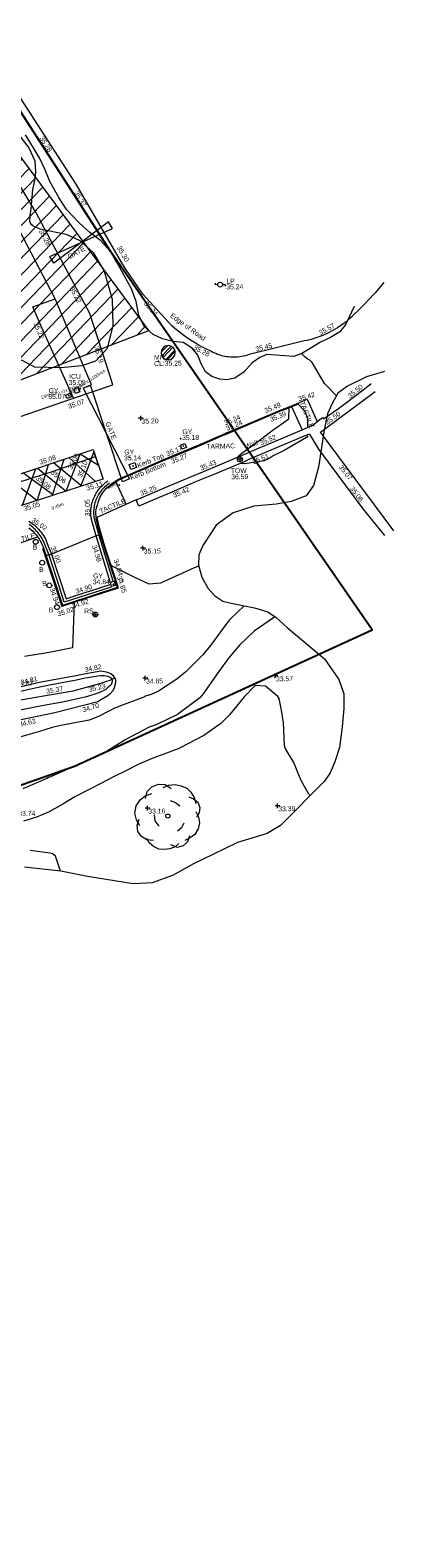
# Model space of a CAD drawing. Header units: millimetres. Extents: x -290717 to 520720, y -88450 to 287762.
# Tile 381 of 381: x 425196 to 453175, y 166065 to 282025. Entities that reach past the tile are written whole.
import ezdxf

# ---------------------------------------------------------------- set-up
doc = ezdxf.new("R2010")
doc.units = ezdxf.units.MM
for name, pattern in [('IMPORT-HIDDEN2 _3_', [4762.5, 3175, -1587.5]), ('IMPORT-UG_ELEC_QLB2 _2_', [2500, 1500, -300, 0, -50, 150, -300, 0, -200]), ('IMPORT-UG_ELEC_STREET LIGHTING_QLB2 _2_', [2700, 1500, -300, 0, -250, 150, -300, 0, -200])]:
    doc.linetypes.add(name, pattern=pattern)
for name, color, linetype, lineweight, true_color in [('00_TOPO_FURN_BOLLARD', 7, 'Continuous', 9, 0x666666), ('00_TOPO_FURN_LAMP_POST', 7, 'Continuous', 9, 0x666666), ('00_TOPO_FURN_SIGN', 7, 'Continuous', 9, 0x666666), ('00_TOPO_SERV_MH', 7, 'Continuous', 9, 0x666666), ('00_TOPO_TOP_OF_WALL', 7, 'Continuous', 9, 0x666666), ('00_TOPO_TREE', 7, 'Continuous', 9, 0x666666), ('00_UAV_CONCRETE', 9, 'Continuous', 9, 0x808080), ('00_UAV_FENCE_2D', 7, 'Continuous', 9, 0x264c2f), ('00_UAV_FOOTPATH', 7, 'Continuous', 9, 0xa50000), ('00_UAV_FURN_BOLLARD', 7, 'Continuous', 9, 0xff9f7f), ('00_UAV_FURN_LAMP_POST', 7, 'Continuous', 9, 0xa50000), ('00_UAV_FURN_SIGN', 6, 'Continuous', 9, 0xff00ff), ('00_UAV_GATE', 7, 'Continuous', 9, 0xa50000), ('00_UAV_KERB_BOTTOM', 1, 'Continuous', 9, 0xff0000), ('00_UAV_KERB_TOP', 7, 'Continuous', 9, 0xa500a5), ('00_UAV_LEVEL_SPOT', 7, 'Continuous', 9, 0x666666), ('00_UAV_ROAD_MARKING_YELLOW_CONTINUOUS', 40, 'Continuous', 9, 0xffbf00), ('00_UAV_SERV_GULLY', 7, 'Continuous', 9, 0x5252a5), ('00_UAV_SERV_IC', 5, 'Continuous', 9, 0x0000ff), ('00_UAV_SLOPE_BOTTOM', 30, 'Continuous', 9, 0xff7f00), ('00_UAV_SLOPE_TOP', 40, 'Continuous', 9, 0xffbf00), ('00_UAV_TOP_OF_WALL', 7, 'Continuous', 9, 0x666666), ('00_UAV_TREE_LINE', 7, 'Continuous', 9, 0x52a552), ('00_UAV_WALL', 7, 'Continuous', 9, 0x7c00a5), ('01_DTM_CONTOUR_MJR', 7, 'Continuous', 9, 0x7f3f00), ('01_DTM_CONTOUR_MNR', 7, 'Continuous', 9, 0xa5a552), ('12333-PUM-2D-U-0001-C01 - Rev2_REVIT IMPORT_dwg', 7, 'Continuous', 9, 0x767676), ('PUM-CHAMBER EXTENTS', 6, 'IMPORT-HIDDEN2 _3_', 9, 0xff00ff), ('PUM-ELECTRIC-MH', 1, 'Continuous', 9, 0xff0000), ('PUM-ELECTRIC-QLB2', 1, 'IMPORT-UG_ELEC_QLB2 _2_', 9, 0xff0000), ('PUM-SURVEY BOUNDARY_EXTENT', 190, 'Continuous', 25, 0x7f00ff), ('PUM-UNABLE TO SURVEY', 190, 'Continuous', 9, 0x7f00ff)]:
    doc.layers.add(name, color=color, linetype=linetype, lineweight=lineweight, true_color=true_color)
for name, color, linetype, lineweight in [('00_UAV_ROAD_EDGE', 7, 'Continuous', 9), ('00_UAV_SURFACE', 7, 'Continuous', 9), ('00_UAV_SURVEY_TEXT', 7, 'Continuous', 9), ('GEN-TEXT', 7, 'Continuous', 9)]:
    doc.layers.add(name, color=color, linetype=linetype, lineweight=lineweight)
doc.styles.add('Arial_1', font='arial.ttf', dxfattribs={"height": 250})
doc.styles.add('Swis721 Lt BT_2', font='swissl.ttf', dxfattribs={"height": 375})

# ---------------------------------------------------------------- blocks, each defined once
blk = doc.blocks.new('12333-PUM-2D-U-0001-C01 - Rev2_REVIT IMPORT_dwg_CONIFEROUS_TREE-2077251-Site Location Plan Existing')
at = {"layer": '00_TOPO_TREE', "color": 254, "true_color": 0xcccccc, "flags": 128}
for points in [[(-1889, 1546), (-1718, 2118), (-1317, 2519), (-744, 2748), (-172, 2691), (344, 2347)], [(-344, 2462), (115, 2634), (687, 2691), (1202, 2576), (1660, 2347), (2004, 2004), (2290, 1546), (2405, 1031)], [(-2405, -802), (-2691, -286), (-2805, 286), (-2691, 916), (-2347, 1431), (-1889, 1775), (-1317, 1947)], [(229, 1317), (687, 1145), (1031, 859)], [(1832, 1603), (2233, 1431), (2576, 1145), (2748, 687), (2691, 229), (2462, -172)], [(-744, -859), (-1088, -401), (-1145, 115)], [(2405, 344), (2634, -115), (2691, -630), (2576, -1145), (2290, -1603), (1889, -1889), (1431, -2118)], [(-1260, -2061), (-1832, -2004), (-2290, -1718), (-2576, -1260), (-2634, -744), (-2462, -229)], [(1374, -630), (1145, -1031), (802, -1317)], [(916, -2347), (573, -2634), (115, -2805), (-344, -2863), (-802, -2805), (-1260, -2576), (-1603, -2290), (-1832, -1889)], [(1832, -1718), (1660, -2233), (1260, -2576), (744, -2691), (229, -2462)]]:
    blk.add_lwpolyline(points, dxfattribs=at)
at = {"layer": '00_TOPO_TREE', "color": 254, "true_color": 0xcccccc}
blk.add_circle((0, 0), 177, dxfattribs=at)
blk = doc.blocks.new('12333-PUM-2D-U-0001-C01 - Rev2_REVIT IMPORT_dwg_MSL_Bollard_2-2077239-Site Location Plan Existing')
at = {"layer": '00_TOPO_FURN_BOLLARD', "color": 254, "true_color": 0xcccccc}
blk.add_circle((0, 0), 62.5, dxfattribs=at)
blk = doc.blocks.new('12333-PUM-2D-U-0001-C01 - Rev2_REVIT IMPORT_dwg_MSL_Lamp_Post_SYM-2077240-Site Location Plan Existing')
at = {"layer": '00_TOPO_FURN_LAMP_POST', "color": 254, "true_color": 0xcccccc, "flags": 128}
for points in [[(-500, 0), (-1000, 0), (-1000, 317)], [(500, 0), (1000, 0), (1000, -317)]]:
    blk.add_lwpolyline(points, dxfattribs=at)
at = {"layer": '00_TOPO_FURN_LAMP_POST', "color": 254, "true_color": 0xcccccc}
blk.add_circle((0, 0), 500, dxfattribs=at)
blk = doc.blocks.new('12333-PUM-2D-U-0001-C01 - Rev2_REVIT IMPORT_dwg_MSL_RoadSign_SYM-2077242-Site Location Plan Existing')
at = {"layer": '00_TOPO_FURN_SIGN', "color": 254, "true_color": 0xcccccc}
for p, q in [((-500, 0), (500, 0)), ((0, -500), (0, 500))]:
    blk.add_line(p, q, dxfattribs=at)
blk.add_circle((0, 0), 500, dxfattribs=at)
blk = doc.blocks.new('12333-PUM-2D-U-0001-C01 - Rev2_REVIT IMPORT_dwg__U56-2077586-Site Location Plan Existing')
at = {"layer": '00_UAV_GATE', "color": 9, "true_color": 0xe1aaaa, "flags": 128}
blk.add_lwpolyline([(279, 111), (-279, -111), (-2601, 7347), (-3159, 7125)], close=True, dxfattribs=at)
blk = doc.blocks.new('12333-PUM-2D-U-0001-C01 - Rev2_REVIT IMPORT_dwg__U57-2077587-Site Location Plan Existing')
at = {"layer": '00_UAV_GATE', "color": 9, "true_color": 0xe1aaaa, "flags": 128}
blk.add_lwpolyline([(148, -261), (-148, 261), (4706, 2321), (4410, 2843)], close=True, dxfattribs=at)
blk = doc.blocks.new('12333-PUM-2D-U-0001-C01 - Rev2_REVIT IMPORT_dwg_TOW-2077249-Site Location Plan Existing')
at = {"layer": '00_TOPO_TOP_OF_WALL', "color": 254, "true_color": 0xcccccc, "flags": 128}
for points in [[(0, 525), (0, 0), (-525, 0)], [(525, 0), (0, 0), (0, -525)]]:
    blk.add_lwpolyline(points, dxfattribs=at)
at = {"layer": '00_TOPO_TOP_OF_WALL', "color": 254, "true_color": 0xcccccc}
blk.add_circle((0, 0), 525, dxfattribs=at)
blk = doc.blocks.new('12333-PUM-2D-U-0001-C01 - Rev2_REVIT IMPORT_dwg_UAV-2077255-Site Location Plan Existing')
at = {"layer": '00_UAV_LEVEL_SPOT', "color": 254, "true_color": 0xcccccc, "flags": 128}
for points in [[(0, -500), (0, 0), (-500, 0)], [(500, 0), (0, 0), (0, 500)]]:
    blk.add_lwpolyline(points, dxfattribs=at)
blk = doc.blocks.new('12333-PUM-2D-U-0001-C01 - Rev2_REVIT IMPORT_dwg_MGS62954_T2_Galway_ITM_3d_Rev1-2077680-Site Location Plan Existing')
at = {"layer": '00_UAV_CONCRETE', "color": 254, "true_color": 0xcccccc, "flags": 128}
blk.add_lwpolyline([(534334852, 725801621), (534333238, 725805410), (534332891, 725806217), (534332441, 725807263), (534331846, 725808708), (534333573, 725809276)], dxfattribs=at)
at = {"layer": '00_UAV_FENCE_2D', "color": 254, "true_color": 0xcccccc, "flags": 128}
blk.add_lwpolyline([(534335902, 725802482), (534336262, 725802637), (534333573, 725809276), (534330897, 725814649), (534322036, 725829922), (534321934, 725830159)], dxfattribs=at)
at = {"layer": '00_UAV_FOOTPATH', "color": 254, "true_color": 0xcccccc}
blk.add_line((534339545, 725793730), (534336436, 725792393), dxfattribs=at)
at = {"layer": '00_UAV_FOOTPATH', "color": 254, "true_color": 0xcccccc, "flags": 128}
blk.add_lwpolyline([(534324714, 725786748), (534326766, 725787187), (534327742, 725787495), (534328706, 725789106), (534329345, 725790175), (534331914, 725791007)], dxfattribs=at)
at = {"layer": '00_UAV_KERB_BOTTOM', "color": 254, "true_color": 0xcccccc, "flags": 128}
for points in [[(534337317, 725794700), (534337499, 725794864), (534337690, 725795016), (534337791, 725795089), (534337996, 725795222), (534338200, 725795338), (534340527, 725796297), (534341812, 725796827), (534342126, 725796957), (534344563, 725797905), (534346233, 725798609), (534346449, 725798695), (534348080, 725799349), (534350686, 725800407), (534351087, 725800556), (534351991, 725800895)], [(534332339, 725790150), (534333116, 725787683), (534333718, 725785718), (534334058, 725785824), (534336179, 725786483), (534337980, 725787024), (534337714, 725787880), (534337058, 725789998), (534336605, 725791600), (534336436, 725792393)]]:
    blk.add_lwpolyline(points, dxfattribs=at)
at = {"layer": '00_UAV_KERB_TOP', "color": 254, "true_color": 0xcccccc, "flags": 128}
for points in [[(534337364, 725794648), (534337544, 725794810), (534337733, 725794960), (534337831, 725795031), (534338033, 725795162), (534338231, 725795275), (534340554, 725796232), (534341861, 725796772), (534342152, 725796892), (534344590, 725797840), (534346260, 725798544), (534346498, 725798639), (534348106, 725799284), (534350712, 725800341), (534351136, 725800500), (534352016, 725800829)], [(534332272, 725790129), (534333049, 725787662), (534333671, 725785630), (534333945, 725785716), (534336199, 725786416), (534338067, 725786977), (534337864, 725787633), (534337125, 725790018), (534336673, 725791617), (534336502, 725792421)]]:
    blk.add_lwpolyline(points, dxfattribs=at)
at = {"layer": '00_UAV_ROAD_EDGE', "color": 254, "true_color": 0xcccccc, "flags": 128}
for points in [[(534320481, 725797021), (534324346, 725798165), (534325266, 725798471), (534329821, 725799989), (534330010, 725800050), (534334765, 725801593), (534334852, 725801621), (534337897, 725802590), (534337403, 725804229), (534336228, 725808126), (534335803, 725808953), (534333519, 725813400), (534332197, 725815972), (534331154, 725817803), (534328754, 725822016), (534328674, 725822141), (534325986, 725826353), (534323790, 725829794), (534323548, 725830131)], [(534358875, 725810109), (534358195, 725809330), (534358099, 725809226), (534357382, 725808480), (534356635, 725807765), (534356562, 725807699), (534356334, 725807486), (534356096, 725807283), (534355850, 725807090), (534355597, 725806908), (534355336, 725806737), (534355254, 725806688), (534355068, 725806576), (534354793, 725806427), (534354513, 725806290), (534354227, 725806164), (534354108, 725806116), (534353815, 725806007), (534353517, 725805911), (534353217, 725805828), (534352912, 725805757), (534352676, 725805711), (534350507, 725805214), (534350503, 725805213), (534348414, 725804745), (534348274, 725804700), (534348132, 725804661), (534347989, 725804628), (534347844, 725804601), (534347699, 725804581), (534347552, 725804566), (534347406, 725804557), (534347259, 725804555), (534347130, 725804558), (534346983, 725804567), (534346837, 725804582), (534346691, 725804604), (534346547, 725804631), (534346404, 725804665), (534346262, 725804704), (534346122, 725804749), (534345985, 725804801), (534345849, 725804857), (534345716, 725804920), (534345649, 725804955), (534345586, 725804988), (534345490, 725805043), (534345038, 725805270), (534344596, 725805516), (534344354, 725805662), (534343929, 725805936), (534343516, 725806228), (534343116, 725806537), (534342729, 725806862), (534342509, 725807060), (534341715, 725807966), (534340339, 725809538), (534339017, 725811497), (534338751, 725811975), (534336317, 725816343), (534335352, 725818076), (534333761, 725820635), (534331216, 725824732)], [(534351991, 725800895), (534352830, 725801226), (534353569, 725799490)], [(534337317, 725794700), (534337209, 725794601), (534337107, 725794496), (534337011, 725794385), (534336924, 725794269), (534336844, 725794146), (534336771, 725794019), (534336717, 725793912), (534336587, 725793575), (534336520, 725793373), (534336424, 725793025), (534336419, 725793004), (534336406, 725792904), (534336399, 725792804), (534336398, 725792704), (534336400, 725792650), (534336409, 725792550), (534336424, 725792451), (534336436, 725792393)], [(534331239, 725791712), (534331394, 725791586), (534331540, 725791450), (534331678, 725791305), (534331807, 725791152), (534331926, 725790991), (534332003, 725790874), (534332104, 725790701), (534332193, 725790522), (534332272, 725790339), (534332339, 725790150)]]:
    blk.add_lwpolyline(points, dxfattribs=at)
at = {"layer": '00_UAV_ROAD_MARKING_YELLOW_CONTINUOUS', "color": 254, "true_color": 0xcccccc}
for p, q in [((534330797, 725793463), (534331859, 725796256)), ((534334017, 725796933), (534333081, 725794160)), ((534335313, 725794904), (534333237, 725796688)), ((534336428, 725795181), (534334415, 725797058)), ((534333113, 725794253), (534330862, 725795944))]:
    blk.add_line(p, q, dxfattribs=at)
at = {"layer": '00_UAV_ROAD_MARKING_YELLOW_CONTINUOUS', "color": 254, "true_color": 0xcccccc, "flags": 128}
blk.add_lwpolyline([(534329061, 725795379), (534333831, 725796875), (534336300, 725797648), (534337017, 725795361), (534337001, 725795357), (534332219, 725793897), (534329762, 725793147)], close=True, dxfattribs=at)
for points in [[(534331980, 725796295), (534334178, 725794495), (534334963, 725796507), (534335284, 725797330), (534336683, 725796426), (534336351, 725797486), (534335851, 725796243), (534335284, 725794833)], [(534329224, 725794859), (534333133, 725796026), (534334008, 725796310), (534336469, 725797107)], [(534329719, 725795586), (534331923, 725793807), (534332424, 725795272), (534332614, 725795861), (534332840, 725796564)], [(534337440, 725787459), (534336410, 725791007), (534336079, 725792266), (534336069, 725792305), (534336053, 725792426), (534336042, 725792548), (534336036, 725792670), (534336035, 725792792), (534336040, 725792913), (534336049, 725793035), (534336064, 725793156), (534336081, 725793262), (534336105, 725793382), (534336134, 725793500), (534336168, 725793618), (534336207, 725793733), (534336250, 725793847), (534336299, 725793959), (534336352, 725794069), (534336409, 725794176), (534336471, 725794281), (534336538, 725794384), (534336608, 725794483), (534336683, 725794580), (534336762, 725794673), (534336844, 725794763), (534336931, 725794849), (534337020, 725794931), (534337113, 725795010), (534337210, 725795085), (534337309, 725795156), (534337396, 725795212)], [(534337510, 725795038), (534337427, 725794984), (534337334, 725794918), (534337245, 725794849), (534337158, 725794775), (534337075, 725794699), (534336995, 725794619), (534336918, 725794535), (534336845, 725794449), (534336776, 725794359), (534336710, 725794267), (534336648, 725794172), (534336591, 725794074), (534336537, 725793974), (534336488, 725793872), (534336443, 725793769), (534336403, 725793663), (534336367, 725793555), (534336335, 725793447), (534336308, 725793337), (534336286, 725793225), (534336270, 725793127), (534336256, 725793015), (534336248, 725792902), (534336243, 725792788), (534336244, 725792675), (534336250, 725792562), (534336260, 725792449), (534336273, 725792346), (534336610, 725791063), (534336760, 725790549), (534337640, 725787517)], [(534331264, 725792225), (534331389, 725792139), (534331510, 725792048), (534331627, 725791952), (534331740, 725791851), (534331786, 725791808), (534331892, 725791701), (534331994, 725791589), (534332092, 725791473), (534332184, 725791353), (534332271, 725791229), (534332354, 725791102), (534332430, 725790972), (534332501, 725790838), (534332567, 725790701), (534332695, 725790367), (534332964, 725789662), (534334012, 725786203), (534334615, 725786386), (534337436, 725787237)], [(534337496, 725787038), (534333873, 725785944), (534333521, 725787106), (534332767, 725789595), (534332375, 725790619), (534332316, 725790744), (534332249, 725790870), (534332176, 725790993), (534332099, 725791113), (534332017, 725791229), (534331930, 725791342), (534331838, 725791452), (534331742, 725791557), (534331640, 725791659), (534331625, 725791673), (534331599, 725791698), (534331491, 725791794), (534331381, 725791885), (534331267, 725791970)]]:
    blk.add_lwpolyline(points, dxfattribs=at)
at = {"layer": '00_UAV_SERV_GULLY', "color": 254, "true_color": 0xcccccc, "flags": 128}
for points in [[(534334236, 725801873), (534334593, 725802008), (534334695, 725801738), (534334338, 725801603)], [(534343012, 725797867), (534343354, 725797995), (534343469, 725797689), (534343127, 725797561)], [(534339047, 725796447), (534339473, 725796590), (534339601, 725796209), (534339175, 725796066)], [(534337742, 725787488), (534337819, 725787169), (534337533, 725787100), (534337456, 725787419)]]:
    blk.add_lwpolyline(points, close=True, dxfattribs=at)
at = {"layer": '00_UAV_SERV_IC', "color": 254, "true_color": 0xcccccc, "flags": 128}
blk.add_lwpolyline([(534335352, 725802096), (534335008, 725801979), (534334893, 725802317), (534335237, 725802434)], close=True, dxfattribs=at)
at = {"layer": '00_UAV_SLOPE_BOTTOM', "color": 254, "true_color": 0xcccccc, "flags": 128}
blk.add_lwpolyline([(534330239, 725779473), (534331826, 725779831), (534334811, 725780316), (534335154, 725780377), (534336595, 725780631), (534337008, 725780548), (534337356, 725780402), (534337513, 725780260), (534337694, 725779923), (534337690, 725779670), (534337600, 725779295), (534337479, 725779062), (534337266, 725778842), (534337102, 725778685), (534336486, 725778339), (534336313, 725778241), (534332995, 725777453), (534331629, 725777192), (534327897, 725776479)], dxfattribs=at)
at = {"layer": '00_UAV_SLOPE_TOP', "color": 254, "true_color": 0xcccccc, "flags": 128}
blk.add_lwpolyline([(534307979, 725781754), (534308811, 725781365), (534309542, 725781094), (534312523, 725779950), (534312538, 725779944), (534314577, 725779296), (534317332, 725778591), (534317760, 725778481), (534320558, 725777836), (534321980, 725777705), (534322238, 725777689), (534322784, 725777654), (534323700, 725777639), (534324679, 725777730), (534326973, 725777951), (534327219, 725777991), (534330952, 725778600), (534332156, 725778777), (534334433, 725779112), (534336509, 725779642), (534337026, 725779809), (534337221, 725779871), (534337637, 725780029)], dxfattribs=at)
at = {"layer": '00_UAV_SURFACE', "color": 254, "true_color": 0xcccccc}
for p, q in [((534351621, 725800681), (534352398, 725798882)), ((534337998, 725795140), (534338751, 725793388))]:
    blk.add_line(p, q, dxfattribs=at)
at = {"layer": '00_UAV_TREE_LINE', "color": 254, "true_color": 0xcccccc, "flags": 128}
for points in [[(534334506, 725814257), (534335549, 725813750), (534336551, 725812796), (534337371, 725811352), (534337961, 725809193), (534337970, 725807153), (534337511, 725805398), (534336595, 725804446), (534335539, 725804107), (534333941, 725803970), (534331924, 725804063), (534330918, 725804619)], [(534324949, 725830107), (534325673, 725828629), (534326626, 725827175), (534327218, 725826291), (534327595, 725825746), (534328240, 725825000), (534329197, 725823989), (534330716, 725822318), (534331748, 725820934), (534332210, 725819926), (534332231, 725819057), (534332148, 725818407), (534331970, 725817715), (534331817, 725816239), (534331728, 725815696), (534331702, 725815302), (534331774, 725815115), (534331972, 725814928), (534332490, 725814698), (534334506, 725814257)], [(534356569, 725808303), (534355895, 725806952), (534355422, 725806379), (534354704, 725805945), (534353929, 725805609), (534353113, 725805117), (534352527, 725804771), (534351851, 725804524), (534349780, 725804732), (534349232, 725804510), (534348641, 725804101), (534348004, 725803410), (534347285, 725802945), (534346679, 725802821), (534346146, 725802881), (534345527, 725803105), (534345043, 725803478), (534344730, 725804095), (534344483, 725804771), (534344039, 725805300), (534343369, 725805746), (534342586, 725805852), (534341777, 725806055), (534341071, 725806409), (534340381, 725807046), (534339987, 725807919), (534339792, 725808971), (534339468, 725809966), (534338468, 725811851), (534337922, 725812827), (534337151, 725813721), (534336333, 725814334), (534335553, 725815071), (534334570, 725816134), (534333992, 725817080), (534333334, 725818315), (534332945, 725819283), (534332580, 725820091), (534332121, 725820937), (534331514, 725821948)], [(534358798, 725803257), (534357407, 725802870), (534355942, 725802179), (534355199, 725801641), (534354733, 725800876), (534354361, 725800086), (534354073, 725798694), (534353872, 725797490), (534353615, 725795980), (534353191, 725794576), (534352627, 725793796), (534351447, 725793379), (534350300, 725793210), (534348576, 725793074), (534346986, 725792582), (534345663, 725791671), (534344601, 725790129), (534344279, 725789416), (534344238, 725788607), (534344495, 725787699), (534344955, 725786810), (534345457, 725786232), (534346071, 725785811), (534346695, 725785646), (534348493, 725785268), (534349524, 725784943), (534350152, 725784498), (534350992, 725783713), (534353819, 725781235), (534354875, 725779641), (534355238, 725778513), (534355234, 725777386), (534355086, 725775990), (534354832, 725774400), (534354464, 725773299), (534354081, 725772462), (534353651, 725771842), (534350191, 725768475), (534349162, 725767899), (534346873, 725767238), (534344959, 725766357), (534343449, 725765655), (534341836, 725764793), (534340245, 725764251), (534338780, 725764189), (534335295, 725764834), (534333233, 725765270), (534330459, 725765627)]]:
    blk.add_lwpolyline(points, dxfattribs=at)
at = {"layer": '00_UAV_WALL', "color": 254, "true_color": 0xcccccc, "flags": 128}
for points in [[(534353569, 725799490), (534353972, 725799807), (534354063, 725799705), (534355214, 725800483), (534356818, 725801637), (534357603, 725802232), (534357757, 725802350)], [(534359315, 725790983), (534356419, 725795031), (534353809, 725798678), (534354212, 725798967), (534358074, 725801740)], [(534352952, 725798551), (534352589, 725798405), (534349788, 725797283), (534348313, 725796685), (534347885, 725796511), (534345681, 725795627), (534344005, 725794967), (534343670, 725794832), (534342279, 725794272), (534340647, 725793604), (534339725, 725793241), (534339545, 725793730), (534339749, 725793808), (534340457, 725794082), (534342085, 725794748), (534343815, 725795445), (534344385, 725795669), (534345491, 725796105), (534347693, 725796988), (534349026, 725797528), (534349596, 725797760), (534352398, 725798882), (534353231, 725799217), (534353569, 725799490)], [(534352952, 725798551), (534353633, 725797373), (534355734, 725794428), (534356951, 725792722), (534358591, 725790639)]]:
    blk.add_lwpolyline(points, dxfattribs=at)
at = {"layer": '01_DTM_CONTOUR_MJR', "color": 254, "true_color": 0xcccccc, "flags": 128}
for points in [[(534344256, 725788540), (534343919, 725788420), (534342430, 725787774), (534341297, 725787287), (534340430, 725787226), (534339325, 725787745), (534337540, 725788690), (534337337, 725789264), (534337084, 725790008), (534336780, 725790960), (534336610, 725791060), (534336410, 725791010), (534332960, 725789660), (534332770, 725789590), (534332510, 725789600), (534333074, 725787667), (534333259, 725787056), (534333703, 725785688), (534334620, 725785930), (534334430, 725782420), (534332776, 725782115), (534332345, 725782053), (534330748, 725781832)], [(534329234, 725778921), (534331518, 725779394), (534332631, 725779608), (534334701, 725779973), (534335377, 725780093), (534336560, 725780253), (534336845, 725780250), (534337117, 725780202), (534337288, 725780128), (534337360, 725780058), (534337430, 725779950), (534337446, 725779894), (534337442, 725779775), (534337393, 725779610), (534337335, 725779510), (534337089, 725779294), (534336944, 725779184), (534336835, 725779117), (534336407, 725778920), (534335450, 725778638), (534333721, 725778293), (534332000, 725778008), (534329420, 725777536)]]:
    blk.add_lwpolyline(points, dxfattribs=at)
at = {"layer": '01_DTM_CONTOUR_MNR', "color": 254, "true_color": 0xcccccc, "flags": 128}
for points in [[(534355077, 725801439), (534354181, 725802427), (534353247, 725804055), (534353084, 725804229), (534352885, 725804339), (534352722, 725804466), (534352459, 725804746)], [(534347384, 725796864), (534347610, 725797077), (534347722, 725797163), (534349175, 725798194), (534350067, 725798846), (534351395, 725799748), (534351434, 725800610), (534351559, 725800662), (534351662, 725800704), (534352014, 725800843), (534352111, 725800875), (534352623, 725800308), (534352817, 725799770), (534352820, 725799052)], [(534352823, 725798411), (534352711, 725798289), (534350991, 725797308), (534350131, 725796911), (534349902, 725796779), (534349446, 725796556), (534347934, 725796340), (534347570, 725796380), (534347568, 725796384)], [(534347690, 725785437), (534346600, 725784420), (534346430, 725784229), (534345072, 725782420), (534344430, 725781681), (534343126, 725780420), (534342430, 725779868), (534340994, 725778984), (534340430, 725778726), (534340001, 725778616), (534339918, 725778579), (534339865, 725778543), (534337917, 725777846), (534337774, 725777789), (534337655, 725777743), (534337150, 725777519), (534336346, 725777109), (534335616, 725776830), (534333453, 725776475), (534332783, 725776330), (534331798, 725776039), (534329257, 725775375)], [(534350066, 725784559), (534349852, 725784420), (534348430, 725783452), (534347314, 725782420), (534346430, 725781414), (534345656, 725780420), (534344430, 725778713), (534344170, 725778420), (534342430, 725777152), (534340814, 725776420), (534340430, 725776300), (534340229, 725776219), (534338430, 725775297), (534336908, 725774420), (534336430, 725774168), (534335972, 725773962), (534334430, 725773327), (534332527, 725772517), (534332430, 725772480), (534332290, 725772420), (534330430, 725771651)], [(534352517, 725770739), (534352430, 725770845), (534351872, 725771862), (534351666, 725772420), (534351313, 725773303), (534350664, 725774420), (534350613, 725774603), (534350563, 725776420), (534350551, 725776541), (534350430, 725777360), (534350268, 725778258), (534350176, 725778420), (534349232, 725779222), (534348430, 725779278), (534347576, 725778420), (534346430, 725777065), (534345742, 725776420), (534344430, 725775516), (534342600, 725774590), (534342430, 725774519), (534342142, 725774420), (534340430, 725773816), (534339393, 725773383), (534338430, 725772932), (534337380, 725772420), (534336430, 725771950), (534335530, 725771520), (534334430, 725770960), (534333479, 725770420), (534332430, 725769857), (534331454, 725769444), (534330430, 725769162)], [(534333223, 725765272), (534332851, 725766420), (534332634, 725766624), (534332430, 725766673), (534330903, 725766893)]]:
    blk.add_lwpolyline(points, dxfattribs=at)
for name, p in [('12333-PUM-2D-U-0001-C01 - Rev2_REVIT IMPORT_dwg__U57-2077587-Site Location Plan Existing', (534333384, 725812286)), ('12333-PUM-2D-U-0001-C01 - Rev2_REVIT IMPORT_dwg__U56-2077586-Site Location Plan Existing', (534338782, 725795246))]:
    blk.add_blockref(name, p)
for name, p, xscale, yscale, zscale in [('12333-PUM-2D-U-0001-C01 - Rev2_REVIT IMPORT_dwg_MSL_Lamp_Post_SYM-2077240-Site Location Plan Existing', (534346293, 725810160), 0.375, 0.375, 0.375), ('12333-PUM-2D-U-0001-C01 - Rev2_REVIT IMPORT_dwg_UAV-2077255-Site Location Plan Existing', (534340000, 725800000), 0.375, 0.375, 0.375), ('12333-PUM-2D-U-0001-C01 - Rev2_REVIT IMPORT_dwg_TOW-2077249-Site Location Plan Existing', (534347575, 725796707), 0.375, 0.375, 0.375), ('12333-PUM-2D-U-0001-C01 - Rev2_REVIT IMPORT_dwg_MSL_Bollard_2-2077239-Site Location Plan Existing', (534331753, 725790624), 3, 3, 3), ('12333-PUM-2D-U-0001-C01 - Rev2_REVIT IMPORT_dwg_MSL_Bollard_2-2077239-Site Location Plan Existing', (534332222, 725789010), 3, 3, 3), ('12333-PUM-2D-U-0001-C01 - Rev2_REVIT IMPORT_dwg_UAV-2077255-Site Location Plan Existing', (534340000, 725790000), 0.375, 0.375, 0.375), ('12333-PUM-2D-U-0001-C01 - Rev2_REVIT IMPORT_dwg_MSL_Bollard_2-2077239-Site Location Plan Existing', (534332739, 725787259), 3, 3, 3), ('12333-PUM-2D-U-0001-C01 - Rev2_REVIT IMPORT_dwg_MSL_Bollard_2-2077239-Site Location Plan Existing', (534333302, 725785569), 3, 3, 3), ('12333-PUM-2D-U-0001-C01 - Rev2_REVIT IMPORT_dwg_MSL_RoadSign_SYM-2077242-Site Location Plan Existing', (534336244, 725784957), 0.375, 0.375, 0.375), ('12333-PUM-2D-U-0001-C01 - Rev2_REVIT IMPORT_dwg_UAV-2077255-Site Location Plan Existing', (534340000, 725780000), 0.375, 0.375, 0.375), ('12333-PUM-2D-U-0001-C01 - Rev2_REVIT IMPORT_dwg_UAV-2077255-Site Location Plan Existing', (534350000, 725780000), 0.375, 0.375, 0.375), ('12333-PUM-2D-U-0001-C01 - Rev2_REVIT IMPORT_dwg_CONIFEROUS_TREE-2077251-Site Location Plan Existing', (534341545, 725769360), 0.9, 0.9, 0.9), ('12333-PUM-2D-U-0001-C01 - Rev2_REVIT IMPORT_dwg_UAV-2077255-Site Location Plan Existing', (534340000, 725770000), 0.375, 0.375, 0.375), ('12333-PUM-2D-U-0001-C01 - Rev2_REVIT IMPORT_dwg_UAV-2077255-Site Location Plan Existing', (534350000, 725770000), 0.375, 0.375, 0.375)]:
    blk.add_blockref(name, p, dxfattribs=dict(xscale=xscale, yscale=yscale, zscale=zscale))
at = {"layer": '00_TOPO_SERV_MH', "char_height": 375, "attachment_point": 1, "line_spacing_factor": 1.005062, "style": 'Swis721 Lt BT_2'}
for s, insert, width in [('CL:35.25', (534341099, 725804366), 2440.93), ('MH', (534341099, 725804839), 949.78)]:
    blk.add_mtext(s, dxfattribs=dict(at, insert=insert, width=width))
at = {"layer": '00_UAV_CONCRETE', "color": 251, "true_color": 0x666666, "insert": (534332200, 725807547), "char_height": 375, "width": 1495.9, "attachment_point": 1, "rotation": 293.30095, "line_spacing_factor": 1.005062, "style": 'Swis721 Lt BT_2'}
blk.add_mtext('35.22', dxfattribs=at)
at = {"layer": '00_UAV_FURN_BOLLARD', "color": 251, "true_color": 0x666666, "char_height": 375, "width": 398.91, "attachment_point": 1, "line_spacing_factor": 1.005062, "style": 'Swis721 Lt BT_2'}
for insert in [(534331520, 725790406), (534331979, 725788683), (534332204, 725787609), (534332664, 725785552)]:
    blk.add_mtext('B', dxfattribs=dict(at, insert=insert))
at = {"layer": '00_UAV_FURN_LAMP_POST', "color": 251, "true_color": 0x666666, "char_height": 375, "attachment_point": 1, "line_spacing_factor": 1.005062, "style": 'Swis721 Lt BT_2'}
for s, insert, width in [('35.24', (534346752, 725810155), 1495.9), ('LP', (534346774, 725810605), 707.59)]:
    blk.add_mtext(s, dxfattribs=dict(at, insert=insert, width=width))
at = {"layer": '00_UAV_FURN_SIGN', "color": 251, "true_color": 0x666666, "insert": (534335391, 725785424), "char_height": 375, "width": 783.57, "attachment_point": 1, "line_spacing_factor": 1.005062, "style": 'Swis721 Lt BT_2'}
blk.add_mtext('RS', dxfattribs=at)
at = {"layer": '00_UAV_GATE', "color": 251, "true_color": 0x666666, "char_height": 375, "width": 1567.14, "attachment_point": 1, "line_spacing_factor": 1.005062, "style": 'Swis721 Lt BT_2'}
for insert, rotation in [((534334557, 725812650), 27.87056), ((534337622, 725799810), 290.42884)]:
    blk.add_mtext('GATE', dxfattribs=dict(at, insert=insert, rotation=rotation))
at = {"layer": '00_UAV_KERB_BOTTOM', "color": 251, "true_color": 0x666666, "char_height": 375, "attachment_point": 1, "line_spacing_factor": 1.005062, "style": 'Swis721 Lt BT_2'}
for s, insert, width, rotation in [('35.24', (534346496, 725799248), 1495.9, 21.83349), ('35.39', (534349873, 725799870), 1495.9, 21.87633), ('35.17', (534341862, 725797380), 1495.9, 21.65466), ('Kerb Bottom', (534339051, 725795587), 3414.46, 21.18302), ('34.85', (534338313, 725787917), 1495.9, 287.22449), ('34.92', (534334417, 725785802), 1495.9, 17.26782)]:
    blk.add_mtext(s, dxfattribs=dict(at, insert=insert, width=width, rotation=rotation))
at = {"layer": '00_UAV_KERB_TOP', "color": 251, "true_color": 0x666666, "char_height": 375, "attachment_point": 1, "line_spacing_factor": 1.005062, "style": 'Swis721 Lt BT_2'}
for s, insert, width, rotation in [('35.49', (534349477, 725800558), 1495.9, 21.86783), ('35.34', (534346357, 725799661), 1495.9, 21.83349), ('35.27', (534342229, 725796787), 1495.9, 21.62563), ('Kerb Top', (534339616, 725796509), 2493.17, 21.18302), ('34.94', (534338065, 725789223), 1495.9, 287.22449), ('35.02', (534333282, 725785213), 1495.9, 17.26782)]:
    blk.add_mtext(s, dxfattribs=dict(at, insert=insert, width=width, rotation=rotation))
at = {"layer": '00_UAV_LEVEL_SPOT', "char_height": 375, "width": 1495.9, "attachment_point": 1, "line_spacing_factor": 1.005062, "style": 'Swis721 Lt BT_2'}
for s, insert in [('35.20', (534340052, 725799949)), ('35.15', (534340052, 725789949)), ('34.87', (534330052, 725779949)), ('34.85', (534340052, 725779949)), ('33.57', (534350052, 725779949)), ('33.74', (534330052, 725769949)), ('33.16', (534340052, 725769949)), ('33.39', (534350052, 725769949))]:
    blk.add_mtext(s, dxfattribs=dict(at, insert=insert))
at = {"layer": '00_UAV_ROAD_EDGE', "color": 251, "true_color": 0x666666, "char_height": 375, "attachment_point": 1, "line_spacing_factor": 1.005062, "style": 'Swis721 Lt BT_2'}
for s, insert, width, rotation in [('35.28', (534332879, 725821849), 1495.9, 301.85289), ('35.37', (534335494, 725817597), 1495.9, 299.12426), ('35.28', (534332738, 725814681), 1495.9, 297.19251), ('35.30', (534338712, 725813322), 1495.9, 299.12426), ('35.22', (534335024, 725810232), 1495.9, 297.19251), ('35.24', (534340646, 725809022), 1495.9, 311.20883), ('Edge of Road', (534342587, 725808069), 3746.88, 322.87747), ('35.57', (534353761, 725806462), 1495.9, 27.52223), ('35.19', (534336867, 725805629), 1495.9, 286.77387), ('35.28', (534344275, 725805558), 1495.9, 332.14724), ('35.45', (534348882, 725805323), 1495.9, 12.62882), ('35.07', (534334380, 725801162), 1495.9, 17.69658), ('35.42', (534352101, 725801438), 1495.9, 15.35277)]:
    blk.add_mtext(s, dxfattribs=dict(at, insert=insert, width=width, rotation=rotation))
at = {"layer": '00_UAV_ROAD_MARKING_YELLOW_CONTINUOUS', "color": 251, "true_color": 0x666666, "char_height": 375, "width": 1495.9, "attachment_point": 1, "line_spacing_factor": 1.005062, "style": 'Swis721 Lt BT_2'}
for s, insert, rotation in [('35.08', (534332102, 725796900), 17.40313), ('35.09', (534334294, 725796270), 61.16373), ('35.06', (534333213, 725796156), 321.37606), ('35.10', (534335032, 725795623), 68.10349), ('35.08', (534332058, 725795742), 319.3029), ('35.11', (534335682, 725794840), 16.97204), ('35.05', (534330823, 725793357), 16.97204), ('35.05', (534335584, 725792517), 89.92273), ('35.02', (534331645, 725792511), 324.83102), ('35.00', (534333245, 725790301), 289.91639), ('34.98', (534336442, 725790341), 286.18825), ('34.94', (534333133, 725787098), 286.85564), ('34.90', (534334711, 725786932), 16.80358)]:
    blk.add_mtext(s, dxfattribs=dict(at, insert=insert, rotation=rotation))
at = {"layer": '00_UAV_SERV_GULLY', "color": 251, "true_color": 0x666666, "char_height": 375, "attachment_point": 1, "line_spacing_factor": 1.005062, "style": 'Swis721 Lt BT_2'}
for s, insert, width in [('35.07', (534332915, 725801967), 1495.9), ('GY', (534332945, 725802424), 821.56), ('35.18', (534343156, 725798627), 1495.9), ('GY', (534343186, 725799084), 821.56), ('GY', (534338688, 725797596), 821.56), ('35.14', (534338658, 725797139), 1495.9), ('GY', (534336120, 725788114), 821.56), ('34.84', (534336090, 725787657), 1495.9)]:
    blk.add_mtext(s, dxfattribs=dict(at, insert=insert, width=width))
at = {"layer": '00_UAV_SERV_IC', "color": 251, "true_color": 0x666666, "char_height": 375, "attachment_point": 1, "line_spacing_factor": 1.005062, "style": 'Swis721 Lt BT_2'}
for s, insert, width in [('35.09', (534334506, 725803016), 1495.9), ('ICU', (534334551, 725803487), 1021.01)]:
    blk.add_mtext(s, dxfattribs=dict(at, insert=insert, width=width))
at = {"layer": '00_UAV_SLOPE_BOTTOM', "color": 251, "true_color": 0x666666, "char_height": 375, "width": 1495.9, "attachment_point": 1, "line_spacing_factor": 1.005062, "style": 'Swis721 Lt BT_2'}
for s, insert, rotation in [('34.82', (534335315, 725780908), 10.01348), ('34.81', (534330374, 725780011), 12.72228), ('34.70', (534335080, 725777808), 16.52372), ('34.63', (534330183, 725776805), 10.81631)]:
    blk.add_mtext(s, dxfattribs=dict(at, insert=insert, rotation=rotation))
at = {"layer": '00_UAV_SLOPE_TOP', "color": 251, "true_color": 0x666666, "char_height": 375, "width": 1495.9, "attachment_point": 1, "line_spacing_factor": 1.005062, "style": 'Swis721 Lt BT_2'}
for s, insert, rotation in [('35.37', (534332331, 725779304), 8.36731), ('35.23', (534335594, 725779370), 12.85781)]:
    blk.add_mtext(s, dxfattribs=dict(at, insert=insert, rotation=rotation))
at = {"layer": '00_UAV_SURVEY_TEXT', "color": 251, "true_color": 0x666666, "char_height": 375, "width": 2341.21, "attachment_point": 1, "line_spacing_factor": 1.005062, "style": 'Swis721 Lt BT_2'}
for insert, rotation in [((534352594, 725801112), 290.45088), ((534336652, 725793049), 22.45343), ((534329578, 725790768), 14.65987)]:
    blk.add_mtext('TACTILE', dxfattribs=dict(at, insert=insert, rotation=rotation))
at = {"layer": '00_UAV_SURVEY_TEXT', "color": 251, "true_color": 0x666666, "insert": (534345002, 725797925), "char_height": 375, "width": 2450.43, "attachment_point": 1, "line_spacing_factor": 1.005062, "style": 'Swis721 Lt BT_2'}
blk.add_mtext('TARMAC', dxfattribs=at)
at = {"layer": '00_UAV_TOP_OF_WALL', "char_height": 375, "attachment_point": 1, "line_spacing_factor": 1.005062, "style": 'Swis721 Lt BT_2'}
for s, insert, width in [('TOW', (534346855, 725796011), 1343.94), ('36.59', (534346877, 725795547), 1495.9)]:
    blk.add_mtext(s, dxfattribs=dict(at, insert=insert, width=width))
at = {"layer": '00_UAV_WALL', "color": 251, "true_color": 0x666666, "char_height": 375, "attachment_point": 1, "line_spacing_factor": 1.005062, "style": 'Swis721 Lt BT_2'}
for s, insert, width, rotation in [('35.50', (534355905, 725801523), 1495.9, 38.12213), ('35.50', (534354127, 725799515), 1495.9, 35.67595), ('35.52', (534349072, 725798081), 1495.9, 21.98538), ('Wall', (534347925, 725797832), 1130.24, 19.25944), ('35.43', (534344436, 725796222), 1495.9, 21.49426), ('35.51', (534348489, 725796626), 1495.9, 21.95714), ('35.07', (534355459, 725796185), 1495.9, 305.58484), ('35.25', (534339801, 725794361), 1495.9, 21.37822), ('35.42', (534342325, 725794173), 1495.9, 21.94402), ('35.06', (534356283, 725794512), 1495.9, 305.50387)]:
    blk.add_mtext(s, dxfattribs=dict(at, insert=insert, width=width, rotation=rotation))
blk = doc.blocks.new('12333-PUM-2D-U-0001-C01 - Rev2_REVIT IMPORT_dwg-1620468-Site Location Plan Existing')
at = {"layer": 'PUM-CHAMBER EXTENTS', "true_color": 0xfff4d4}
h = blk.add_hatch(dxfattribs=at)
h.set_pattern_fill('FP_14', style=0, pattern_type=2)
h.set_pattern_definition([(45, (-533641079.65, -725615854.36), (-618.7184335, 618.7184335), [])])
h.paths.add_polyline_path([(548820, 143596), (598555, 155705), (665880, 173781), (683591, 180380), (684126, 185227), (699647, 190873), (682988, 214268), (606098, 215610), (611595, 198838), (620809, 194893), (622810, 181730), (546425, 167970), (546576, 166438), (546752, 166438), (546743, 165904), (546629, 165899), (546696, 165219), (546866, 165219), (546857, 164685), (546748, 164685), (546816, 163992), (546981, 164000), (547019, 163466), (546868, 163460), (546935, 162780), (547057, 162780), (547057, 162323), (546980, 162323), (547055, 161558), (547133, 161561), (547171, 161104), (547100, 161101), (547167, 160418), (547286, 160418), (547286, 159885), (547220, 159885), (547287, 159204), (547400, 159199), (547362, 158666), (547340, 158666), (547527, 156762), (547552, 156761), (547555, 156471), (547639, 155619), (547667, 155618), (547669, 155311), (547744, 154548), (547819, 154551), (547810, 154017), (547796, 154016), (547864, 153330), (547895, 153332), (547933, 152798), (547916, 152798), (547984, 152110), (548048, 152112), (548086, 151579), (548036, 151577), (548096, 150967), (548124, 150969), (548162, 150436), (548148, 150435), (548720, 144617)])
h.paths.add_polyline_path([(507603, 195456), (521343, 197371), (539190, 196673), (560381, 200829), (577694, 209009), (593969, 215822), (467149, 218035), (468399, 211589), (490994, 198484), (503468, 197676), (507337, 195599)])
at = {"layer": 'PUM-CHAMBER EXTENTS', "true_color": 0xffaaff}
h = blk.add_hatch(dxfattribs=at)
h.set_pattern_fill('FP_3', color=211, style=0, pattern_type=2)
h.set_pattern_definition([(45, (-533641079.65, -725615854.36), (-265.16504294, 265.16504294), []), (45, (-533640902.87, -725615854.36), (-265.16504294, 265.16504294), [])])
h.paths.add_polyline_path([(701122, 188593), (701326, 188633), (701504, 188752), (701622, 188930), (701664, 189140), (701622, 189349), (701504, 189527), (701326, 189646), (701116, 189688), (700906, 189646), (700729, 189527), (700610, 189349), (700568, 189140), (700610, 188930), (700729, 188752), (700906, 188633), (701097, 188598)])
at = {"layer": 'GEN-TEXT', "color": 253, "true_color": 0xaaaaaa}
for p, q in [((700328, 188447), (700399, 188518)), ((700399, 188447), (700328, 188518)), ((693386, 185932), (693457, 186003)), ((693457, 185932), (693386, 186003)), ((694267, 186443), (694338, 186514)), ((694338, 186443), (694267, 186514)), ((701922, 182476), (701993, 182547)), ((701993, 182476), (701922, 182547)), ((697990, 181117), (698061, 181188)), ((698061, 181117), (697990, 181188)), ((702132, 181896), (702203, 181967)), ((702203, 181896), (702132, 181967)), ((698221, 180433), (698292, 180504)), ((698292, 180433), (698221, 180504)), ((697162, 179000), (697233, 179071)), ((697233, 179000), (697162, 179071)), ((697284, 171683), (697355, 171754)), ((697355, 171683), (697284, 171754)), ((696551, 171362), (696622, 171433)), ((696622, 171362), (696551, 171433))]:
    blk.add_line(p, q, dxfattribs=at)
at = {"layer": 'PUM-CHAMBER EXTENTS', "color": 211, "linetype": 'Continuous', "true_color": 0xffaaff, "flags": 128}
blk.add_lwpolyline([(701664, 189140), (701649, 189218), (701622, 189349), (701504, 189527), (701326, 189646), (701116, 189688), (700906, 189646), (700786, 189566), (700729, 189527), (700610, 189349), (700568, 189140), (700610, 188930), (700729, 188752), (700906, 188633), (701116, 188592), (701122, 188593), (701326, 188633), (701504, 188752), (701622, 188930)], close=True, dxfattribs=at)
at = {"layer": 'PUM-ELECTRIC-MH', "color": 21, "true_color": 0xffaaaa, "flags": 128}
blk.add_lwpolyline([(693934, 186121), (693820, 186461), (694125, 186590), (694239, 186250)], close=True, dxfattribs=at)
at = {"layer": 'PUM-SURVEY BOUNDARY_EXTENT', "color": 201, "true_color": 0xd4aaff, "flags": 128}
blk.add_lwpolyline([(488217, 30927), (531081, 24250), (561844, 20426), (566062, 8611), (571129, -7616), (575714, -7983), (646442, 31495), (689841, 56726), (691427, 62926), (689638, 69874), (681836, 100645), (672156, 130601), (667141, 148791), (693350, 157472), (716445, 167556), (696843, 196972), (686147, 214213)], dxfattribs=at)
at = {"layer": 'PUM-UNABLE TO SURVEY', "color": 7, "true_color": 0xfff4d4, "flags": 128}
blk.add_lwpolyline([(548148, 150435), (548820, 143596), (598555, 155705), (665880, 173781), (683591, 180380), (684126, 185227), (699647, 190873), (682988, 214268)], dxfattribs=at)
blk.add_blockref('12333-PUM-2D-U-0001-C01 - Rev2_REVIT IMPORT_dwg_MGS62954_T2_Galway_ITM_3d_Rev1-2077680-Site Location Plan Existing', (-533641080, -725615854))
at = {"layer": 'PUM-ELECTRIC-QLB2', "char_height": 250, "attachment_point": 2, "line_spacing_factor": 0.941778, "style": 'Arial_1'}
for s, insert, width, rotation in [('DP0.15m x1x100mm', (694784, 187123), 3893.28, 31.88356), ('DP0.30m x1x100mm', (692850, 186415), 3893.28, 15.46854), ('0.45m', (696459, 179078), 1160.03, 20.089), ('0.45m', (692359, 177612), 1160.03, 20.089)]:
    blk.add_mtext(s, dxfattribs=dict(at, insert=insert, width=width, rotation=rotation))

msp = doc.modelspace()

# ---------------------------------------------------------------- block references
at = {"layer": '12333-PUM-2D-U-0001-C01 - Rev2_REVIT IMPORT_dwg', "color": 254, "linetype": 'IMPORT-UG_ELEC_STREET LIGHTING_QLB2 _2_', "true_color": 0xffd4d4, "rotation": 0.9999999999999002}
msp.add_blockref('12333-PUM-2D-U-0001-C01 - Rev2_REVIT IMPORT_dwg-1620468-Site Location Plan Existing', (-261895, 55870), dxfattribs=at)

doc.saveas('drawing.dxf')
